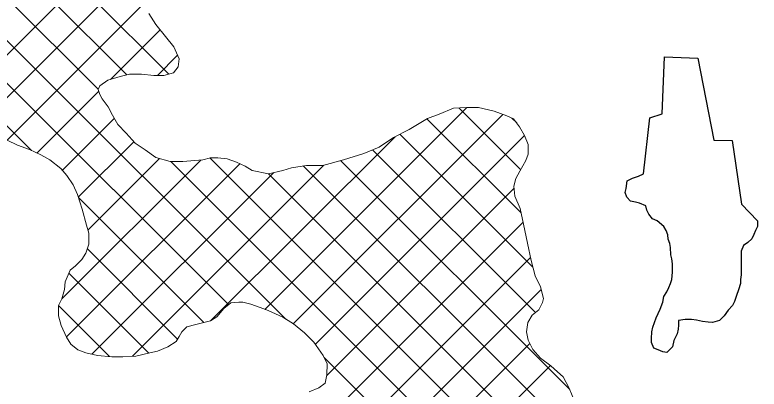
# Model space of a CAD drawing. Extents: x -1643653 to 4543381, y 1624270 to 13878484.
# Drawn here: x 683892 to 687587, y 8944809 to 8946669 of the extents above; entities that cross this region are included whole.
import ezdxf

# ---------------------------------------------------------------- set-up
doc = ezdxf.new("R2010")
doc.units = 0
doc.header["$LTSCALE"] = 200
for name, color, linetype, lineweight in [('1', 7, 'Continuous', 13), ('21', 7, 'Continuous', 25), ('29', 7, 'Continuous', 13)]:
    doc.layers.add(name, color=color, linetype=linetype, lineweight=lineweight)

msp = doc.modelspace()

# ---------------------------------------------------------------- linework, layer by layer
at = {"layer": '1', "lineweight": 25}
msp.add_spline([(814781, 9009175.5), (814787.2, 9009173.4), (814796.9, 9009173.4), (814799.4, 9009172.4), (814805.1, 9009174.5), (814805.6, 9009176.5), (814811.7, 9009179.5), (814811.7, 9009179.5), (814801.5, 9009181), (814790.7, 9009181.5), (814784.1, 9009183.1), (814777.4, 9009185.1), (814778.4, 9009175.5)], degree=3, dxfattribs=at)
at = {"layer": '21'}
msp.add_lwpolyline([(687118.3, 8946460.5), (687283.7, 8946453.3), (687362.8, 8946046.9), (687454.4, 8946044.3), (687500.3, 8945727.4), (687579.2, 8945645.6), (687579.2, 8945617.4), (687569, 8945597), (687561.4, 8945576.6), (687551.2, 8945556.1), (687530.9, 8945538.2), (687510.6, 8945522.9), (687497.8, 8945494.8), (687497.8, 8945464.1), (687497.8, 8945436), (687497.9, 8945407.8), (687497.9, 8945377.2), (687495.3, 8945354.2), (687495.3, 8945333.7), (687485.2, 8945303), (687475, 8945274.9), (687464.8, 8945244.2), (687454.7, 8945223.8), (687434.3, 8945200.8), (687414, 8945172.7), (687391.1, 8945149.7), (687355.5, 8945139.4), (687335.1, 8945142), (687307.1, 8945144.6), (687276.6, 8945152.2), (687251.2, 8945154.8), (687220.6, 8945154.8), (687187.5, 8945149.7), (687187.6, 8945126.7), (687185, 8945106.2), (687179.9, 8945083.2), (687164.7, 8945050), (687157.1, 8945019.3), (687129.1, 8944991.2), (687108.7, 8944993.7), (687085.8, 8945004), (687065.5, 8945011.6), (687052.7, 8945039.8), (687052.7, 8945060.2), (687055.2, 8945093.4), (687060.3, 8945116.4), (687068, 8945139.4), (687075.6, 8945162.4), (687085.8, 8945185.4), (687095.9, 8945205.9), (687108.6, 8945241.7), (687113.7, 8945269.8), (687129, 8945292.8), (687139.1, 8945313.3), (687146.8, 8945333.7), (687154.4, 8945354.2), (687156.9, 8945389.9), (687156.9, 8945430.8), (687154.3, 8945456.4), (687149.2, 8945476.9), (687146.7, 8945512.6), (687144.1, 8945533.1), (687136.5, 8945553.5), (687134, 8945576.5), (687126.3, 8945597), (687113.6, 8945617.4), (687080.5, 8945645.6), (687057.6, 8945655.8), (687039.8, 8945678.8), (687029.6, 8945699.2), (687024.5, 8945719.7), (686993.9, 8945732.5), (686973.6, 8945737.6), (686948.1, 8945742.7), (686930.3, 8945763.1), (686922.7, 8945786.1), (686927.8, 8945806.6), (686932.8, 8945844.9), (686958.3, 8945857.7), (686988.8, 8945867.9), (687014.2, 8945878.2), (687044.7, 8946156.8), (687105.7, 8946177.2)], close=True, dxfattribs=at)
at = {"layer": '29'}
for p, q in [((683660.1, 8946277.3), (685455.5, 8948072.6)), ((683737.1, 8946142.1), (685644.3, 8948049.3)), ((684656, 8946374.6), (683672.4, 8947358.2)), ((684447.8, 8946370.7), (683547, 8947271.4)), ((684306.6, 8946299.7), (683812.8, 8946793.5)), ((683853.7, 8946046.6), (684536.3, 8946729.2)), ((685237.6, 8945156.6), (683757.3, 8946636.9)), ((684367.5, 8946348.3), (684614, 8946594.8)), ((684953.2, 8945228.8), (683660.6, 8946521.4)), ((684599.7, 8946368.3), (684699.9, 8946468.5)), ((683974.5, 8945995.4), (683638.8, 8946331.1)), ((684001.8, 8945982.5), (684308.7, 8946289.4)), ((685133.8, 8945205.3), (686136.8, 8946208.3)), ((686403.7, 8945899.7), (686097.1, 8946206.3)), ((685275.1, 8945134.5), (686315, 8946174.4)), ((684128.1, 8945896.7), (684386.7, 8946155.3)), ((686405.7, 8945685.5), (685938.3, 8946152.9)), ((686383.8, 8946131.7), (686359.1, 8946156.4)), ((684865.7, 8945149.4), (685779.7, 8946063.4)), ((685383.9, 8945031.2), (686422.1, 8946069.4)), ((686464.1, 8945415), (685803.7, 8946075.4)), ((684207.5, 8945764), (684482.2, 8946038.7)), ((686476.9, 8945190.1), (685668.3, 8945998.6)), ((684124.8, 8945257), (684815.4, 8945947.6)), ((684255, 8945599.4), (684611, 8945955.4)), ((686940.7, 8943877.8), (684860.8, 8945957.7)), ((686645.7, 8944809.1), (685509.5, 8945945.3)), ((684148.1, 8945068.2), (685009.5, 8945929.5)), ((684476.5, 8944972.3), (685426.2, 8945922.1)), ((687215.9, 8943390.4), (684666.1, 8945940.2)), ((686732.4, 8944510.3), (685324.5, 8945918.2)), ((684274.3, 8944982.3), (685177.8, 8945885.7)), ((686927.1, 8944103.5), (685150.8, 8945879.8)), ((685440.8, 8944875.9), (686370.3, 8945805.4)), ((684829.8, 8945140.1), (684208.2, 8945761.7)), ((684256.4, 8943479.4), (686415.4, 8945638.4)), ((684700.4, 8945057.3), (684252.2, 8945505.6)), ((684394.1, 8943405), (686451.8, 8945462.7)), ((684557.3, 8944988.3), (684160.9, 8945384.8)), ((684546.5, 8943345.2), (686505, 8945303.7)), ((684362.8, 8944970.8), (684109.8, 8945223.7)), ((685010.6, 8943597.2), (686448.6, 8945035.2)), ((687094.8, 8943299.4), (685427.6, 8944966.6)), ((685108.7, 8943483.1), (686551.8, 8944926.3))]:
    msp.add_line(p, q, dxfattribs=at)
for points in [[(684557.7, 8946675.8), (684593, 8946621), (684639.8, 8946562.4), (684681.5, 8946510.2), (684707.9, 8946450.4), (684702.7, 8946411.1), (684679.7, 8946380.7), (684631.4, 8946368.2), (684581.8, 8946368.4), (684520.9, 8946373.7), (684461.2, 8946374), (684415.5, 8946362.7), (684353.2, 8946343.9), (684315, 8946316.2), (684306, 8946298.4), (684313.5, 8946273), (684326.1, 8946251.3), (684355.2, 8946211.9), (684377.8, 8946171.1), (684404.3, 8946124.1), (684444.8, 8946080.7), (684489, 8946031), (684539.7, 8945997.8), (684592.8, 8945960.7), (684662.6, 8945940.1), (684726.1, 8945941.1), (684825.2, 8945948.3), (684863.3, 8945958.3), (684900.2, 8945958.2), (684945.8, 8945954.2), (684992.8, 8945937.5), (685035.8, 8945917), (685071.3, 8945895.3), (685151.2, 8945879.7), (685222.4, 8945895.9), (685265.7, 8945908.4), (685340.6, 8945920.8), (685420.6, 8945920.5), (685523.6, 8945949.3), (685625.3, 8945980.6), (685700.4, 8946012), (685773, 8946060), (685850.6, 8946099), (685941, 8946154.5), (685998.2, 8946175.9), (686070.7, 8946204.8), (686134.2, 8946208.3), (686193.9, 8946208.1), (686271.3, 8946191.3), (686334.7, 8946166.9), (686367.6, 8946152.8), (686397.9, 8946113.3), (686421.9, 8946070), (686440.7, 8946024.2), (686440.5, 8945977.2), (686429, 8945945.5), (686399.6, 8945892.3), (686379.1, 8945855.6), (686368.8, 8945817.5), (686374.9, 8945768), (686401.3, 8945706.9), (686417.5, 8945628.1), (686437.4, 8945534.1), (686454.9, 8945447.7), (686476.1, 8945372.6), (686501.3, 8945317.9), (686516.3, 8945259.5), (686512.4, 8945239.2), (686493.2, 8945203.7), (686461.4, 8945177.1), (686438.4, 8945140.4), (686431.8, 8945093.5), (686440.5, 8945051.5), (686463.2, 8945005.7), (686502.4, 8944962.4), (686553, 8944925.3), (686587.2, 8944894.7), (686613.8, 8944870.5), (686644, 8944813.2), (686674.2, 8944740.7)], [(684651.2, 8945019.5), (684600.3, 8944998.2), (684562.2, 8944989.4), (684492.3, 8944973.2), (684428.8, 8944969.7), (684374.2, 8944969.9), (684303.1, 8944975.3), (684244.7, 8944989.5), (684205.4, 8945004.9), (684170, 8945032.9), (684148.5, 8945067.3), (684122.1, 8945124.6), (684109.6, 8945172.9), (684109.8, 8945224.9), (684125.2, 8945257.9), (684138.1, 8945303.6), (684142.1, 8945342.9), (684167.7, 8945399.9), (684193.2, 8945421.4), (684225.1, 8945453), (684245.5, 8945484.7), (684259.6, 8945529.1), (684259.9, 8945583.7), (684247.3, 8945624.4), (684226.1, 8945703.2), (684203.5, 8945776.9), (684182.1, 8945824), (684150.6, 8945871.1), (684120.2, 8945905.5), (684065.8, 8945948.9), (684021.5, 8945973.2), (683964.5, 8946000.2), (683904.8, 8946022), (683854.2, 8946046.3)], [(685353.8, 8944795.7), (685402.1, 8944814.5), (685432.7, 8944838.5), (685441.7, 8944880.4), (685443.2, 8944935), (685423.1, 8944975.7), (685376.4, 8945041.9), (685329.6, 8945089.1), (685276.4, 8945133.8), (685222, 8945165.8), (685149.7, 8945199.1), (685110.4, 8945214.5), (685063.5, 8945231.2), (685024.2, 8945241.5), (685005.1, 8945241.6), (684964.5, 8945237.9), (684930.1, 8945210.1), (684895.6, 8945168.4), (684863.8, 8945148.2), (684790.1, 8945130.7), (684745.6, 8945118.2), (684721.3, 8945094.2), (684708.5, 8945070.1), (684693.2, 8945046), (684651.2, 8945019.5)]]:
    msp.add_lwpolyline(points, dxfattribs=at)

doc.saveas('drawing.dxf')
